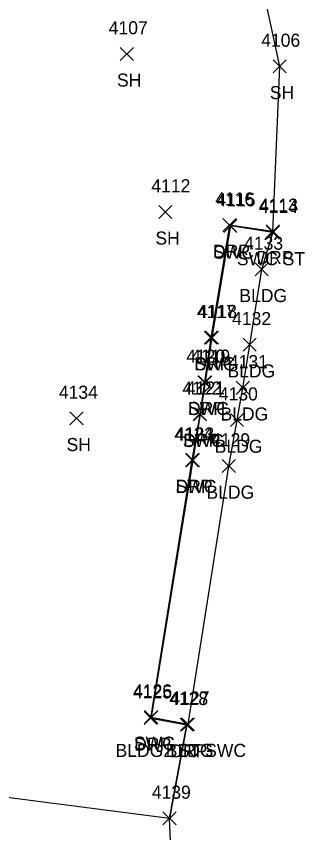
# Model space of a CAD drawing. Extents: x 1769141 to 1770911, y 735471 to 741449.
# Drawn here: x 1770651.7 to 1770695.7, y 738544.3 to 738669.1 of the extents above; entities that cross this region are included whole.
import ezdxf

# ---------------------------------------------------------------- set-up
doc = ezdxf.new("R2010")
doc.units = 0
for name, color, linetype in [('L_A', 7, 'Continuous'), ('L_I', 7, 'Continuous'), ('L_TIC', 7, 'Continuous'), ('LBC', 7, 'Continuous'), ('LSOGP', 7, 'Continuous'), ('R_A', 7, 'Continuous'), ('R_I', 7, 'Continuous'), ('R_TIC', 7, 'Continuous'), ('RDP', 7, 'Continuous'), ('RSW', 7, 'Continuous')]:
    doc.layers.add(name, color=color, linetype=linetype)

msp = doc.modelspace()

# ---------------------------------------------------------------- linework, layer by layer
at = {"layer": 'L_TIC'}
for points in [[(1770667.56, 738662.32), (1770669.56, 738664.32)], [(1770669.56, 738662.32), (1770667.56, 738664.32)], [(1770690.87, 738660.41), (1770692.87, 738662.41)], [(1770692.87, 738660.41), (1770690.87, 738662.41)], [(1770673.42, 738638.17), (1770675.42, 738640.17)], [(1770675.42, 738638.17), (1770673.42, 738640.17)], [(1770688.13, 738629.39), (1770690.13, 738631.39)], [(1770690.13, 738629.39), (1770688.13, 738631.39)], [(1770686.3, 738617.87), (1770688.3, 738619.87)], [(1770688.3, 738617.87), (1770686.3, 738619.87)], [(1770685.25, 738611.29), (1770687.25, 738613.29)], [(1770687.25, 738611.29), (1770685.25, 738613.29)], [(1770659.87, 738606.62), (1770661.87, 738608.62)], [(1770661.87, 738606.62), (1770659.87, 738608.62)], [(1770684.37, 738606.36), (1770686.37, 738608.36)], [(1770686.37, 738606.36), (1770684.37, 738608.36)], [(1770683.11, 738599.34), (1770685.11, 738601.34)], [(1770685.11, 738599.34), (1770683.11, 738601.34)], [(1770676.9, 738559.88), (1770678.9, 738561.88)], [(1770678.9, 738559.88), (1770676.9, 738561.88)]]:
    msp.add_lwpolyline(points, dxfattribs=at)
at = {"layer": 'LBC'}
msp.add_lwpolyline([(1770677.9, 738560.88), (1770684.11, 738600.34), (1770685.37, 738607.36), (1770686.25, 738612.29), (1770687.3, 738618.87), (1770689.13, 738630.39)], dxfattribs=at)
at = {"layer": 'LSOGP'}
msp.add_lwpolyline([(1770675.58, 738534.73), (1770675.06, 738546.49), (1770676.38, 738553.64), (1770677.69, 738560.8), (1770677.9, 738560.88), (1770684.11, 738600.34), (1770685.37, 738607.36), (1770686.25, 738612.29), (1770687.3, 738618.87), (1770689.13, 738630.39), (1770690.84, 738636.02), (1770690.83, 738636.2), (1770691.87, 738661.41), (1770687.12, 738683.7)], dxfattribs=at)
at = {"layer": 'R_TIC'}
for points in [[(1770683.21, 738636.16), (1770685.21, 738638.16)], [(1770685.21, 738636.16), (1770683.21, 738638.16)], [(1770683.35, 738636.02), (1770685.35, 738638.02)], [(1770685.35, 738636.02), (1770683.35, 738638.02)], [(1770689.83, 738635.2), (1770691.83, 738637.2)], [(1770691.83, 738635.2), (1770689.83, 738637.2)], [(1770689.84, 738635.02), (1770691.84, 738637.02)], [(1770691.84, 738635.02), (1770689.84, 738637.02)], [(1770680.35, 738618.95), (1770682.35, 738620.95)], [(1770682.35, 738618.95), (1770680.35, 738620.95)], [(1770680.53, 738618.96), (1770682.53, 738620.96)], [(1770682.53, 738618.96), (1770680.53, 738620.96)], [(1770679.4, 738612.13), (1770681.4, 738614.13)], [(1770681.4, 738612.13), (1770679.4, 738614.13)], [(1770679.51, 738612.13), (1770681.51, 738614.13)], [(1770681.51, 738612.13), (1770679.51, 738614.13)], [(1770678.68, 738607.27), (1770680.68, 738609.27)], [(1770680.68, 738607.27), (1770678.68, 738609.27)], [(1770678.73, 738607.24), (1770680.73, 738609.24)], [(1770680.73, 738607.24), (1770678.73, 738609.24)], [(1770677.49, 738600.23), (1770679.49, 738602.23)], [(1770679.49, 738600.23), (1770677.49, 738602.23)], [(1770677.62, 738600.23), (1770679.62, 738602.23)], [(1770679.62, 738600.23), (1770677.62, 738602.23)], [(1770671.18, 738560.82), (1770673.18, 738562.82)], [(1770673.18, 738560.82), (1770671.18, 738562.82)], [(1770671.26, 738560.98), (1770673.26, 738562.98)], [(1770673.26, 738560.98), (1770671.26, 738562.98)], [(1770676.69, 738559.8), (1770678.69, 738561.8)], [(1770678.69, 738559.8), (1770676.69, 738561.8)], [(1770676.9, 738559.88), (1770678.9, 738561.88)], [(1770678.9, 738559.88), (1770676.9, 738561.88)], [(1770674.06, 738545.49), (1770676.06, 738547.49)], [(1770676.06, 738545.49), (1770674.06, 738547.49)]]:
    msp.add_lwpolyline(points, dxfattribs=at)
at = {"layer": 'RDP'}
msp.add_lwpolyline([(1770690.83, 738636.2), (1770684.21, 738637.16), (1770681.35, 738619.95), (1770680.4, 738613.13), (1770679.68, 738608.27), (1770678.49, 738601.23), (1770672.18, 738561.82), (1770677.69, 738560.8), (1770675.06, 738546.49), (1770648.25, 738549.95)], dxfattribs=at)
at = {"layer": 'RSW'}
msp.add_lwpolyline([(1770690.84, 738636.02), (1770684.35, 738637.02), (1770681.53, 738619.96), (1770680.51, 738613.13), (1770679.73, 738608.24), (1770678.62, 738601.23), (1770672.26, 738561.98), (1770677.9, 738560.88)], dxfattribs=at)

# ---------------------------------------------------------------- texts
at = {"layer": 'L_A'}
for s, p in [('SH', (1770667.05, 738658.32)), ('SH', (1770690.36, 738656.41)), ('SH', (1770672.91, 738634.17)), ('BLDG', (1770685.72, 738625.39)), ('BLDG', (1770683.9, 738613.87)), ('BLDG', (1770682.84, 738607.29)), ('SH', (1770659.36, 738602.62)), ('BLDG', (1770681.96, 738602.36)), ('BLDG', (1770680.7, 738595.34)), ('BLDG', (1770674.49, 738555.88))]:
    msp.add_text(s, height=2, dxfattribs=at).set_placement(p)
at = {"layer": 'L_I'}
for s, p in [('4107', (1770665.79, 738666.32)), ('4106', (1770689.05, 738664.41)), ('4112', (1770672.29, 738642.17)), ('4133', (1770686.44, 738633.39)), ('4132', (1770684.61, 738621.87)), ('4131', (1770684.12, 738615.29)), ('4134', (1770658.18, 738610.62)), ('4130', (1770682.59, 738610.36)), ('4129', (1770681.41, 738603.34)), ('4127', (1770675.2, 738563.88))]:
    msp.add_text(s, height=2, dxfattribs=at).set_placement(p)
at = {"layer": 'R_A'}
for s, p in [('SWC', (1770681.71, 738632.02)), ('DRP', (1770681.7, 738632.16)), ('DRP', (1770688.32, 738631.2)), ('SWC ST', (1770685.34, 738631.02)), ('SWC', (1770678.89, 738614.96)), ('DRP', (1770678.84, 738614.95)), ('SWC', (1770677.87, 738608.13)), ('DRP', (1770677.89, 738608.13)), ('SWC', (1770677.09, 738603.24)), ('DRP', (1770677.16, 738603.27)), ('SWC', (1770675.98, 738596.23)), ('DRP', (1770675.98, 738596.23)), ('SWC', (1770669.62, 738556.98)), ('DRP', (1770669.67, 738556.82)), ('BLDG2 ST SWC', (1770666.83, 738555.88)), ('DRP', (1770675.18, 738555.8))]:
    msp.add_text(s, height=2, dxfattribs=at).set_placement(p)
at = {"layer": 'R_I'}
for s, p in [('4116', (1770682.03, 738640.16)), ('4115', (1770682.23, 738640.02)), ('4113', (1770688.71, 738639.2)), ('4114', (1770688.72, 738639.02)), ('4117', (1770679.23, 738622.95)), ('4118', (1770679.4, 738622.96)), ('4120', (1770677.62, 738616.13)), ('4119', (1770678.37, 738616.13)), ('4122', (1770677.03, 738611.24)), ('4121', (1770677.55, 738611.27)), ('4124', (1770675.8, 738604.23)), ('4123', (1770675.93, 738604.23)), ('4126', (1770669.51, 738564.98)), ('4125', (1770669.49, 738564.82)), ('4128', (1770675, 738563.8)), ('4127', (1770675.2, 738563.88)), ('4139', (1770672.36, 738549.49))]:
    msp.add_text(s, height=2, dxfattribs=at).set_placement(p)

doc.saveas('drawing.dxf')
